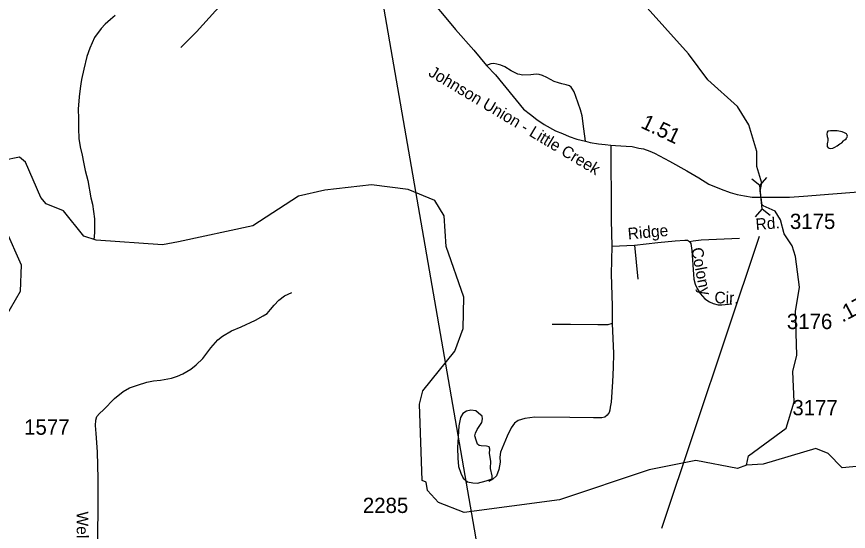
# Model space of a CAD drawing. Extents: x 2082433 to 2279600, y 546599 to 755198.
# Drawn here: x 2168821 to 2175630, y 656066 to 660282 of the extents above; entities that cross this region are included whole.
import ezdxf

# ---------------------------------------------------------------- set-up
doc = ezdxf.new("R2010")
doc.units = 0
for name, color, linetype in [('Exist Boundary Political Fire Districts', 7, 'Continuous'), ('Exist Hydrographic Creek Single Shore', 7, 'Continuous'), ('Exist Hydrographic Misc Water Feature', 7, 'Continuous'), ('Exist Hydrographic Pond Under 1500 Sq Ft', 7, 'Continuous'), ('Exist Road Non-System Type 51', 7, 'Continuous'), ('Exist Road Non-System Type 51 Label', 7, 'Continuous'), ('Exist Road Secondary Mileage Hundredths English Label', 7, 'Continuous'), ('Exist Road Secondary Structure Pipe CELL', 7, 'Continuous'), ('Exist Road Secondary Structure Pipe Number Label', 7, 'Continuous'), ('Exist Road Secondary Type 41 Attributed', 7, 'Continuous'), ('Exist Road Secondary Type 51 Attributed', 7, 'Continuous'), ('Exist Road Secondary Type 51 Label', 7, 'Continuous'), ('Exist Road Secondary Type 51 Number Label', 7, 'Continuous')]:
    doc.layers.add(name, color=color, linetype=linetype)

msp = doc.modelspace()

# ---------------------------------------------------------------- linework, layer by layer
at = {"layer": 'Exist Boundary Political Fire Districts'}
msp.add_lwpolyline([(2176828.8, 649452.8), (2173131.7, 652846.5), (2171718.5, 660990.7), (2170653.1, 665741.6), (2171065, 670213.8), (2169864.8, 672163.6)], dxfattribs=at)
at = {"layer": 'Exist Hydrographic Creek Single Shore'}
for points in [[(2174797.7, 656608.6), (2174813.7, 656683.7), (2175120.6, 656910.5), (2175186.7, 657125.6), (2175176.6, 657375.1), (2175209.6, 657508.9), (2175198.8, 657866.6), (2175231.6, 658066.6), (2175197.4, 658315.9), (2175170.1, 658404.7), (2175105.3, 658503.8), (2175074.5, 658616.5), (2175030.2, 658688.2), (2174933.1, 658731.1), (2174925.7, 658737.7), (2174915.6, 658798.4), (2174908.7, 658853.8), (2174921.2, 658919), (2174879.9, 659053.7), (2174879.9, 659176.7), (2174815.8, 659396.5), (2174722.7, 659546), (2174480.7, 659764.1), (2174320.8, 659977.3), (2173934.7, 660408.3)], [(2169628.2, 660291.3), (2169590.7, 660259.3), (2169546.8, 660220.9), (2169513.2, 660185), (2169459.2, 660110.5), (2169419.9, 660022.3), (2169396.1, 659954.1), (2169370.7, 659852.1), (2169353.2, 659767.9), (2169347.3, 659732), (2169341.7, 659693.9), (2169334.4, 659624), (2169324.5, 659524.1), (2169327.6, 659448.2), (2169327.6, 659366.2), (2169330.1, 659284.4), (2169340.5, 659214.3), (2169356.9, 659146.5), (2169369.2, 659090.2), (2169383.4, 659020.4), (2169404.3, 658938.6), (2169429.1, 658796.9), (2169441.2, 658746.8), (2169457.8, 658625), (2169460.1, 658569.2), (2169460.1, 658521.3), (2169456.8, 658475.1), (2169453.1, 658463.1)], [(2172145.7, 657217), (2172409.6, 657542.9), (2172475.7, 657728.5), (2172482.6, 657984.2), (2172338.7, 658400.5), (2172320.7, 658650.2), (2172244.8, 658776.3), (2172027.6, 658866), (2171727.7, 658904.9), (2171344.6, 658860.2), (2171128.7, 658812.1), (2170754.7, 658567.2), (2170147.7, 658438.5), (2170014.6, 658411.7), (2169472.7, 658452.2), (2169372.6, 658483.8), (2169204.7, 658690.5), (2169062.6, 658749.2), (2169020.7, 658799.3), (2168894.6, 659090.5), (2168844.6, 659130.9), (2168710.7, 659104.1)], [(2168730.6, 658539.5), (2168857.7, 658248.2), (2168850.8, 658031.9), (2168685.7, 657746.6)], [(2174797.7, 656608.6), (2174722.6, 656580.6), (2174380.6, 656646.6), (2173998.6, 656569.1), (2173266.8, 656324.9), (2172484.7, 656219.4), (2172275.7, 656302.4), (2172183.7, 656399.4), (2172174.6, 656468.5), (2172140.6, 656482.3), (2172120.7, 657109.2), (2172145.7, 657217)], [(2176072.7, 656632), (2175580.8, 656586.1), (2175463.7, 656703.3), (2175363.6, 656744.7), (2174931.6, 656615.8), (2174797.7, 656608.6)]]:
    msp.add_lwpolyline(points, dxfattribs=at)
at = {"layer": 'Exist Hydrographic Misc Water Feature'}
msp.add_lwpolyline([(2175560.2, 659241.2), (2175575.9, 659247.3), (2175590.1, 659265.4), (2175595.8, 659269.4), (2175601.6, 659273.4), (2175611.8, 659281.6), (2175615.7, 659289.5), (2175619.8, 659293.8), (2175623.7, 659301.7), (2175619.4, 659311.7), (2175613.9, 659321.4), (2175599.5, 659329.3), (2175579.4, 659337.2), (2175537.8, 659347.1), (2175517.3, 659347), (2175507.7, 659346.8), (2175483.7, 659346.8), (2175463.6, 659342.5), (2175455.8, 659336.8), (2175453.5, 659318.5), (2175457.8, 659300.8), (2175461.9, 659284.8), (2175462.1, 659264.9), (2175460.1, 659252.6), (2175458, 659238.7), (2175456.4, 659218.7), (2175464.4, 659207), (2175482.2, 659202.6), (2175502.1, 659204.9), (2175520.6, 659213.1), (2175538, 659223), (2175560.2, 659241.2)], dxfattribs=at)
at = {"layer": 'Exist Hydrographic Pond Under 1500 Sq Ft'}
msp.add_lwpolyline([(2172539.1, 657059.6), (2172504.4, 657050.5), (2172475.2, 657030.5), (2172455.1, 656999.5), (2172440.5, 656930.2), (2172429.6, 656749.8), (2172433.2, 656665.9), (2172438.7, 656596.6), (2172457, 656542), (2172477, 656501.9), (2172511.7, 656470.9), (2172555.5, 656463.6), (2172595.6, 656461.8), (2172664.9, 656480), (2172714.2, 656496.4), (2172714.2, 656521.9), (2172701.4, 656582.1), (2172703.3, 656640.4), (2172692.3, 656704.2), (2172696, 656738.8), (2172690.5, 656758.9), (2172668.6, 656764.3), (2172624.8, 656766.2), (2172606.6, 656769.8), (2172595.6, 656780.7), (2172582.8, 656811.7), (2172571.9, 656848.2), (2172577.4, 656870.1), (2172592, 656899.2), (2172628.5, 656957.5), (2172635.8, 656988.5), (2172632.1, 657010.4), (2172602.9, 657034.1), (2172581, 657052.3)], close=True, dxfattribs=at)
at = {"layer": 'Exist Road Non-System Type 51'}
for p, q in [((2173693.4, 658402.1), (2173880.8, 658411.2)), ((2173880.8, 658411.2), (2173907.1, 658131.7))]:
    msp.add_line(p, q, dxfattribs=at)
for points in [[(2171400.9, 661367.5), (2171278.4, 661231.3), (2171129.5, 661071.8), (2170970.5, 660888), (2170822.7, 660727.5), (2170672.8, 660570.1), (2170593.8, 660486.5), (2170450, 660328.6), (2170294.1, 660156.9), (2170164.5, 660027.8)], [(2173477.8, 659260.8), (2173463.6, 659364.1), (2173452.4, 659469.4), (2173437.3, 659519), (2173399.8, 659626.8), (2173385.6, 659665.3), (2173372.4, 659687.6), (2173361.3, 659703.8), (2173346.1, 659714.9), (2173318.8, 659724), (2173284.3, 659731.1), (2173256, 659739.2), (2173222.6, 659751.4), (2173162.8, 659784.3), (2173126.4, 659799.5), (2173100.1, 659808.6), (2173073.7, 659809.6), (2173031.2, 659804.5), (2172962.3, 659803.5), (2172942.1, 659806.6), (2172923.9, 659809.6), (2172901.6, 659820.7), (2172869.2, 659836.9), (2172817.5, 659870.9), (2172784.1, 659884), (2172753.7, 659893.1), (2172727.4, 659897.2), (2172702.1, 659895.2), (2172668.7, 659882)], [(2173685.3, 659229.9), (2173686.4, 659054.7), (2173687.4, 658825.3), (2173688.4, 658614.2), (2173693.4, 658402.1)], [(2173880.8, 658411.2), (2174070.1, 658430.9), (2174211.9, 658445.1), (2174290.9, 658451.2), (2174313.2, 658451.2), (2174330.4, 658440.6)], [(2174330.4, 658440.6), (2174358.7, 658445.6), (2174425.6, 658453.7), (2174740.5, 658467.9)], [(2174330.4, 658440.6), (2174341.5, 658424.4), (2174348.6, 658366.6), (2174361.8, 658168.7), (2174364.8, 658131.2), (2174377, 658091.2), (2174392.1, 658054.8), (2174417.5, 658014.2), (2174435.7, 657992), (2174455.9, 657970.7), (2174492.4, 657945.4), (2174522.8, 657932.2), (2174564.3, 657922.6), (2174595.7, 657922.6), (2174675.7, 657929.7)], [(2173693.4, 658402.1), (2173689.4, 658172.7), (2173696.5, 657912), (2173697.5, 657768.7)], [(2169531.2, 657061.9), (2169623.5, 657153.6), (2169693.7, 657212.1), (2169745.7, 657242), (2169810.7, 657262.8), (2169887.4, 657287.5), (2169942, 657297.9), (2169999.2, 657305.7), (2170060.3, 657316.1), (2170090.2, 657321.3), (2170139.6, 657336.2), (2170181.2, 657355.7), (2170247.6, 657393.4), (2170291.8, 657431.1), (2170345.1, 657483.1), (2170411.4, 657569.6), (2170467.3, 657634.6), (2170506.3, 657665.8), (2170579.1, 657707.4), (2170658.4, 657742.5), (2170778, 657796.5), (2170840.4, 657830.3), (2170871.6, 657851.1), (2170900.2, 657882.3), (2170930.1, 657920), (2170967.8, 657960.3), (2171014.6, 657995.4), (2171073.1, 658021.4)], [(2173697.5, 657768.7), (2173706.6, 657522.6), (2173704.6, 657408.7), (2173698.5, 657291.2), (2173687.4, 657123.7), (2173681.3, 657083.7), (2173678.3, 657059.4), (2173672.2, 657040.1), (2173655, 657016.8), (2173636.7, 657002.6), (2173612.4, 656996.6), (2173542.6, 656995.6), (2173349.2, 656998.6), (2173063.6, 657000.1), (2172980.6, 656991.5), (2172927.9, 656975.3), (2172897.5, 656953), (2172869.2, 656913.5), (2172835.8, 656844.7), (2172782.1, 656714.6), (2172777, 656675.1), (2172781.1, 656631.5), (2172769.9, 656572.8), (2172748.7, 656521.7), (2172720.3, 656494.3), (2172687.9, 656474.1)], [(2173697.5, 657768.7), (2173661, 657758.6), (2173579, 657758.6), (2173355.2, 657760.6), (2173205.4, 657760.1)]]:
    msp.add_lwpolyline(points, dxfattribs=at)
at = {"layer": 'Exist Road Secondary Structure Pipe CELL'}
for p, q in [((2174840.6, 658952.9), (2174906.1, 658901.4)), ((2174961, 658964), (2174906.1, 658901.4)), ((2174924.2, 658703.9), (2174906.1, 658901.4)), ((2174869.2, 658641.3), (2174924.2, 658703.9)), ((2174989.7, 658652.4), (2174924.2, 658703.9))]:
    msp.add_line(p, q, dxfattribs=at)
at = {"layer": 'Exist Road Secondary Structure Pipe Number Label'}
msp.add_line((2174899, 658481.5), (2174101.6, 656089.2), dxfattribs=at)
at = {"layer": 'Exist Road Secondary Type 41 Attributed'}
msp.add_lwpolyline([(2169442.8, 651305.6), (2169449.3, 651674.1), (2169458.4, 652605.7), (2169457.1, 653203.1), (2169448, 653689.4), (2169449.3, 654262.7), (2169445.4, 655167), (2169451.9, 655430.9), (2169483.1, 655910.6), (2169488.3, 656229.8), (2169489.6, 656495), (2169484.4, 656717.4), (2169472.7, 656866.9), (2169467.5, 656933.2), (2169468.8, 656977.4), (2169477.9, 657006), (2169498.7, 657032), (2169531.2, 657061.9)], dxfattribs=at)
at = {"layer": 'Exist Road Secondary Type 51 Attributed'}
msp.add_lwpolyline([(2172235.3, 660391.9), (2172334.5, 660272.4), (2172413.5, 660176.7), (2172565.4, 660007.1), (2172668.7, 659882), (2172742.6, 659805.1), (2172971.1, 659524.3), (2173027.8, 659479.8), (2173080, 659438.4), (2173141.3, 659398.6), (2173231.7, 659346.4), (2173289.9, 659323.4), (2173343.6, 659298.9), (2173406.4, 659279), (2173477.8, 659260.8), (2173516.7, 659251.4), (2173584.2, 659240.6), (2173639.3, 659234.5), (2173685.3, 659229.9), (2173723.1, 659225.5), (2173769, 659223.1), (2173811, 659222.2), (2173860, 659217.6), (2173915.2, 659205.4), (2173952.4, 659198.9), (2174004.1, 659180.8), (2174042.4, 659162.4), (2174085.4, 659141), (2174165.3, 659098.2), (2174309.1, 659019.3), (2174407.3, 658960.5), (2174488.6, 658909.2), (2174589, 658867.8), (2174663, 658840.3), (2174721.2, 658823.8), (2174781, 658813.7), (2174843.8, 658803.6), (2174956.2, 658803.6), (2175148.6, 658803.6), (2175262, 658810.7), (2175502, 658831.4), (2176095.8, 658878.2)], dxfattribs=at)

# ---------------------------------------------------------------- texts
at = {"layer": 'Exist Road Non-System Type 51 Label'}
for s, rotation, p in [('Rd.', 4.54137, (2174874.4, 658532.8)), ('Ridge', 5.19821, (2173828.3, 658455.9)), ('Colony', 280.82653, (2174343.5, 658381.9)), ('Cir.', 358.96733, (2174533.5, 657934.1))]:
    msp.add_text(s, height=95, rotation=rotation, dxfattribs=at).set_placement(p)
at = {"layer": 'Exist Road Secondary Mileage Hundredths English Label'}
for s, rotation, p in [('1.51', 334.34629, (2173923.4, 659375.4)), ('.17', 27.52232, (2175580.8, 657775.3))]:
    msp.add_text(s, height=125, rotation=rotation, dxfattribs=at).set_placement(p)
at = {"layer": 'Exist Road Secondary Type 51 Label'}
for s, rotation, p in [('Johnson Union - Little Creek', 329.17826, (2172185.1, 659802.1)), ('Wellons', 270.20269, (2169313, 656228.3))]:
    msp.add_text(s, height=95, rotation=rotation, dxfattribs=at).set_placement(p)
at = {"layer": 'Exist Road Secondary Type 51 Number Label'}
for s, p in [('3175', (2175151.9, 658542.7)), ('3176', (2175127.3, 657722.8)), ('3177', (2175172.1, 657016.8)), ('1577', (2168882.5, 656857.5)), ('2285', (2171655.6, 656216.6))]:
    msp.add_text(s, height=125, dxfattribs=at).set_placement(p)

doc.saveas('drawing.dxf')
